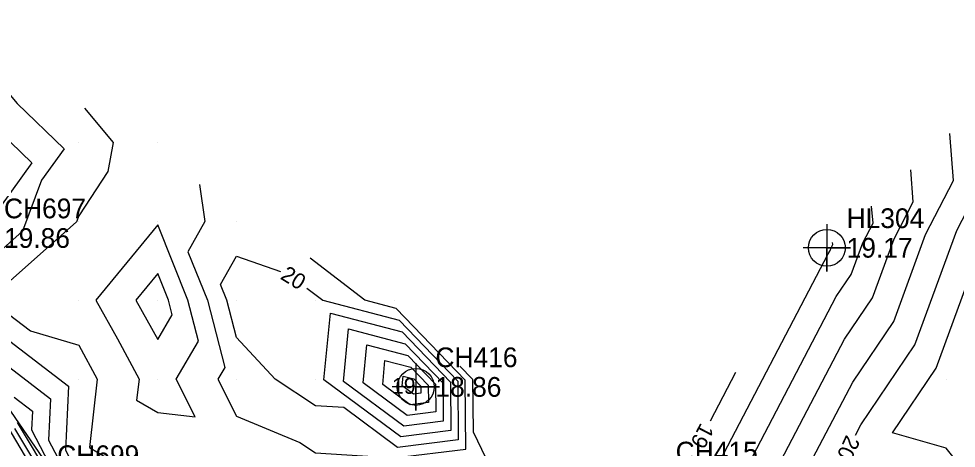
# Model space of a CAD drawing. Extents: x 2531902 to 2533249, y 715219 to 716099.
# Drawn here: x 2532682.4 to 2532801.3, y 715711.2 to 715765.7 of the extents above; entities that cross this region are included whole.
import ezdxf

# ---------------------------------------------------------------- set-up
doc = ezdxf.new("R2010")
doc.units = 0
for name, color, linetype in [('DTM Contours Major', 7, 'Continuous'), ('DTM Contours Major Text', 7, 'Continuous'), ('DTM Contours Minor', 7, 'Continuous'), ('Exist DTM Breakline', 7, 'Continuous'), ('Exist DTM Breakline Cogo Number', 7, 'Continuous'), ('Exist DTM QL2 LIDAR Elevation Point', 7, 'Continuous'), ('Exist DTM Regular Point CELL', 7, 'Continuous'), ('Exist DTM Regular Point Cogo Elevation', 7, 'Continuous'), ('Exist DTM Regular Point Cogo Number', 7, 'Continuous')]:
    doc.layers.add(name, color=color, linetype=linetype)

msp = doc.modelspace()

# ---------------------------------------------------------------- linework, layer by layer
at = {"layer": 'DTM Contours Major'}
for points in [[(2532649.63, 715761.42), (2532652.85, 715756.93), (2532656.66, 715751.62), (2532664.62, 715743.38), (2532667.71, 715740.4), (2532666.81, 715739.16), (2532666.53, 715738.51), (2532668.94, 715733.93), (2532672.98, 715727.23), (2532680.37, 715714.97), (2532681.54, 715712.98), (2532683.63, 715709.5), (2532686.33, 715705.01), (2532690.68, 715692.98), (2532694.04, 715683.65), (2532695.57, 715678.45), (2532696.06, 715676.8), (2532696.6, 715675.75)], [(2532677.46, 715760.58), (2532682.2, 715754.92), (2532688.13, 715749.2), (2532685.28, 715745.24), (2532682.85, 715738.74), (2532678.72, 715735.08), (2532677.26, 715731.73), (2532680.69, 715725.22), (2532688.71, 715719.11), (2532688.32, 715711), (2532689.53, 715708.67), (2532694.99, 715708.08), (2532700, 715700.7), (2532708.05, 715701.95), (2532710, 715701.82), (2532713.33, 715700), (2532713.76, 715696.24), (2532714.58, 715693.24)], [(2532788.5, 715712.91), (2532789.19, 715714.22), (2532796.04, 715724.36), (2532801.35, 715738.85), (2532806.06, 715747.91), (2532805.42, 715755.75)], [(2532730.41, 715711.35), (2532723.6, 715716.4), (2532720, 715716.63), (2532714.92, 715720), (2532710, 715725.29), (2532708.79, 715730), (2532707.98, 715732.02), (2532710, 715735.61), (2532715.57, 715733.63)], [(2532718.93, 715731.55), (2532720.95, 715730), (2532730.63, 715727.47), (2532738.07, 715719.74), (2532738.13, 715712.32), (2532730.41, 715711.35)], [(2532770.1, 715714.71), (2532773.33, 715720.89)], [(2532731.03, 715719.15), (2532731.15, 715720.38), (2532732.48, 715720.03), (2532733.37, 715719.1), (2532733.38, 715718.21), (2532732.45, 715718.09), (2532731.03, 715719.15)]]:
    msp.add_lwpolyline(points, dxfattribs=at)
at = {"layer": 'DTM Contours Minor'}
for points in [[(2532665.13, 715765.68), (2532684.05, 715747.44), (2532677.24, 715737.98)], [(2532690.73, 715754.35), (2532694.37, 715750), (2532693.69, 715746.31), (2532690, 715740.71), (2532689.72, 715739.95), (2532679.72, 715731.1)], [(2532755.26, 715708.83), (2532761.42, 715703.15), (2532767.14, 715697.19), (2532774.44, 715695.65), (2532783.56, 715701.7), (2532782.69, 715709.2), (2532788.15, 715719.64), (2532793.35, 715727.32), (2532797.37, 715738.32), (2532800.95, 715745.19), (2532800.47, 715751.14)], [(2532756.93, 715708.46), (2532761.8, 715703.97), (2532766.31, 715699.27), (2532772.07, 715698.06), (2532779.27, 715702.83), (2532778.59, 715708.75), (2532787.11, 715725.05), (2532790.66, 715730.29), (2532793.4, 715737.79), (2532795.84, 715742.48), (2532795.51, 715746.53)], [(2532705.31, 715744.69), (2532706, 715740), (2532703.84, 715736.16), (2532706.32, 715730), (2532708.5, 715721.5), (2532707.62, 715720), (2532710, 715715.31), (2532718.03, 715711.97), (2532720, 715710.66), (2532729.97, 715710.03), (2532730, 715710.01), (2532739.08, 715711.14), (2532739.01, 715719.87), (2532730.26, 715728.95), (2532726.26, 715730), (2532719.35, 715735.33)], [(2532758.61, 715708.09), (2532762.17, 715704.8), (2532765.48, 715701.35), (2532769.7, 715700.46), (2532774.99, 715703.96), (2532774.49, 715708.3), (2532786.07, 715730.46), (2532787.96, 715733.26), (2532789.43, 715737.26), (2532790.73, 715739.76), (2532790.55, 715741.93)], [(2532703.84, 715730), (2532700, 715739.55), (2532692.16, 715730), (2532694.9, 715725.1), (2532697.64, 715720), (2532697.33, 715717.33), (2532700, 715715.79), (2532704.76, 715715.24), (2532702.35, 715720), (2532705.17, 715724.83), (2532703.84, 715730)], [(2532808.72, 715701.28), (2532801.02, 715710), (2532800, 715711.26), (2532793.19, 715713.19), (2532798.74, 715721.39), (2532805.32, 715739.38)], [(2532760.28, 715707.72), (2532762.55, 715705.62), (2532764.65, 715703.43), (2532767.34, 715702.86), (2532770.7, 715705.09), (2532770.38, 715707.85), (2532785.03, 715735.87), (2532785.27, 715736.22), (2532785.46, 715736.73), (2532785.62, 715737.05), (2532785.6, 715737.32)], [(2532701.36, 715730), (2532700, 715733.39), (2532697.22, 715730), (2532700, 715725.02), (2532701.84, 715728.16), (2532701.36, 715730)], [(2532680.15, 715728.97), (2532683.88, 715726.12), (2532690, 715724.32), (2532692.32, 715720), (2532691.34, 715711.34), (2532693.65, 715710)], [(2532721.08, 715719.92), (2532721.9, 715728.36), (2532731, 715725.98), (2532737.13, 715719.61), (2532737.18, 715713.5), (2532730.82, 715712.7), (2532721.08, 715719.92)], [(2532723.57, 715719.72), (2532724.21, 715726.37), (2532731.37, 715724.49), (2532736.19, 715719.48), (2532736.23, 715714.68), (2532731.23, 715714.05), (2532723.57, 715719.72)], [(2532726.05, 715719.53), (2532726.52, 715724.37), (2532731.74, 715723.01), (2532735.25, 715719.36), (2532735.28, 715715.85), (2532731.63, 715715.4), (2532726.05, 715719.53)], [(2532728.54, 715719.34), (2532728.83, 715722.38), (2532732.11, 715721.52), (2532734.31, 715719.23), (2532734.33, 715717.03), (2532732.04, 715716.75), (2532728.54, 715719.34)], [(2532738.34, 715721.66), (2532739.94, 715719.99), (2532740, 715713.33), (2532741.63, 715710), (2532741.23, 715708.77), (2532740, 715708.66), (2532738.4, 715701.6), (2532738.81, 715700), (2532740, 715695.61), (2532744.34, 715695.66), (2532750, 715695.41), (2532753.47, 715690), (2532760, 715686.54), (2532763.33, 715686.67), (2532770, 715686.71), (2532773.45, 715686.55), (2532774.14, 715690), (2532769.62, 715690.95), (2532760.3, 715700.67), (2532750.25, 715709.94)], [(2532681.23, 715721.47), (2532686.41, 715717.52), (2532686.17, 715712.28), (2532688.93, 715706.97)], [(2532681.78, 715717.73), (2532684.12, 715715.94), (2532684.01, 715713.56), (2532687.29, 715707.26)], [(2532681.86, 715713.74), (2532685.14, 715708.27)], [(2532682.17, 715714.49), (2532686.65, 715707.04)]]:
    msp.add_lwpolyline(points, dxfattribs=at)
at = {"layer": 'Exist DTM Breakline'}
msp.add_lwpolyline([(2532649.71, 715761.59), (2532665.22, 715739.34), (2532688.44, 715705.58), (2532697.71, 715679.52), (2532703.67, 715665.53), (2532716.29, 715652.8)], dxfattribs=at)
at = {"layer": 'Exist DTM QL2 LIDAR Elevation Point'}
for p, q in [((2532690, 715750), (2532690, 715750)), ((2532700, 715750), (2532700, 715750)), ((2532690, 715740), (2532690, 715740)), ((2532700, 715740), (2532700, 715740)), ((2532710, 715740), (2532710, 715740)), ((2532690, 715730), (2532690, 715730)), ((2532700, 715730), (2532700, 715730)), ((2532710, 715730), (2532710, 715730)), ((2532720, 715730), (2532720, 715730)), ((2532730, 715730), (2532730, 715730)), ((2532690, 715720), (2532690, 715720)), ((2532700, 715720), (2532700, 715720)), ((2532710, 715720), (2532710, 715720)), ((2532720, 715720), (2532720, 715720)), ((2532740, 715720), (2532740, 715720)), ((2532800, 715720), (2532800, 715720))]:
    msp.add_line(p, q, dxfattribs=at)
at = {"layer": 'Exist DTM Regular Point CELL'}
for points in [[(2532784.88, 715739.65), (2532784.88, 715733.65), (2532784.88, 715736.65), (2532787.88, 715736.65), (2532781.88, 715736.65)], [(2532732.73, 715722.02), (2532732.73, 715716.02), (2532732.73, 715719.02), (2532735.73, 715719.02), (2532729.73, 715719.02)]]:
    msp.add_lwpolyline(points, dxfattribs=at)
for centre in [(2532784.88, 715736.65), (2532732.73, 715719.02)]:
    msp.add_circle(centre, 2.34, dxfattribs=at)

# ---------------------------------------------------------------- texts
at = {"layer": 'DTM Contours Major Text'}
for s, rotation, p in [('20', 328.2823, (2532715.44, 715732.78)), ('19', 242.3939, (2532768.89, 715714.56)), ('20', 245.0554, (2532787.35, 715713.03))]:
    msp.add_text(s, height=2, rotation=rotation, dxfattribs=at).set_placement(p)
msp.add_text('19', height=2, dxfattribs=at).set_placement((2532729.73, 715718.15))
at = {"layer": 'Exist DTM Breakline Cogo Number'}
msp.add_text('CH699', height=2.5, dxfattribs=at).set_placement((2532687.26, 715709.11))
at = {"layer": 'Exist DTM Regular Point Cogo Elevation'}
for s, p in [('19.86', (2532680.51, 715736.64)), ('19.17', (2532787.38, 715735.4)), ('18.86', (2532735.23, 715717.77))]:
    msp.add_text(s, height=2.5, dxfattribs=at).set_placement(p)
at = {"layer": 'Exist DTM Regular Point Cogo Number'}
for s, p in [('CH697', (2532680.51, 715740.39)), ('HL304', (2532787.38, 715739.15)), ('CH416', (2532735.23, 715721.52)), ('CH415', (2532765.7, 715709.57))]:
    msp.add_text(s, height=2.5, dxfattribs=at).set_placement(p)

doc.saveas('drawing.dxf')
